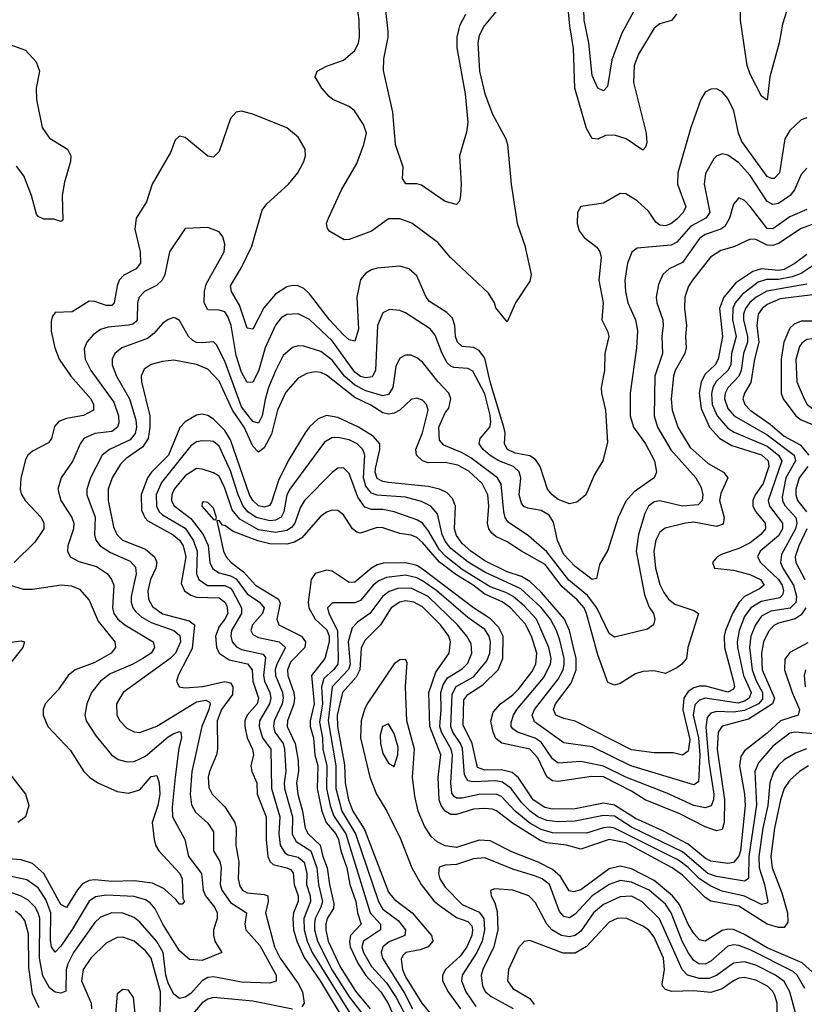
# Model space of a CAD drawing. Header units: inches. Extents: x 884549 to 1028252, y 526810 to 653624.
# Tile 818 of 1056: x 964464 to 967241, y 623386 to 626872. Entities that reach past the tile are written whole.
import ezdxf

# ---------------------------------------------------------------- set-up
doc = ezdxf.new("R2010")
doc.units = ezdxf.units.IN
doc.header["$MEASUREMENT"] = 0
doc.layers.add('A9662', color=7, linetype='Continuous')

msp = doc.modelspace()

# ---------------------------------------------------------------- linework, layer by layer
at = {"layer": 'A9662', "color": 5}
for points, elevation in [([(966788.6, 626891.4), (966770.6, 626869.4), (966730, 626857.5), (966710, 626842.5), (966654.4, 626750), (966638.7, 626710), (966636.7, 626650), (966681, 626470), (966684.1, 626435.9), (966679.2, 626420.8), (966670, 626410.7), (966610.2, 626450.2), (966570, 626463.4), (966538.1, 626461.9), (966510, 626449), (966490, 626451.7), (966470, 626487.4), (966428.8, 626630), (966423.9, 626770), (966411, 626850), (966392.9, 627050)], 2180), ([(966042.3, 626890), (966021.3, 626850), (966011.9, 626810), (966011.9, 626771.9), (966040.8, 626610), (966050.1, 626509.9), (966045.7, 626474.3), (966020.8, 626390), (966027, 626290), (966024.9, 626250), (966020.5, 626230), (966010, 626218), (965970, 626228.2), (965885.9, 626285.9), (965870, 626290.9), (965831.3, 626291.3), (965818.9, 626310), (965821.8, 626350), (965794.8, 626430), (965784.5, 626544.5), (965751.8, 626691.8), (965753.2, 626733.2), (965768.5, 626810), (965768.7, 626830), (965751, 626990)], 2160), ([(967178.4, 626901.6), (967163.6, 626856.4), (967152.2, 626790), (967119.2, 626670), (967110, 626587.3), (967090, 626601.2), (967050, 626679.1), (967039.1, 626710), (967014.8, 626870), (967013.1, 626990)], 2180), ([(966150, 626899.5), (966108.1, 626850), (966090, 626816), (966085.6, 626790), (966091.5, 626690), (966110.1, 626610.1), (966138, 626538), (966184.8, 626450), (966191, 626430), (966204.1, 626290), (966224.7, 626150), (966252.7, 626072.7), (966274, 625970), (966270, 625946), (966219.1, 625870), (966190, 625802), (966150, 625852.3), (966144.6, 625870), (966123.4, 625903.4), (965988.8, 626030), (965943.8, 626083.8), (965851.8, 626151.8), (965810, 626167.1), (965770, 626166.9), (965710, 626123.7), (965630, 626093.5), (965612.3, 626092.2), (965562.3, 626122.3), (965553.2, 626133.2), (965550.8, 626150), (965557.3, 626170), (965603.7, 626270), (965657.3, 626362.7), (965682.9, 626430), (965691.2, 626470), (965681.1, 626501.1), (965649.3, 626549.3), (965630, 626565), (965572.1, 626590), (965559.8, 626599.8), (965533.7, 626630), (965509.9, 626670), (965517.3, 626690), (965550, 626707.3), (965610, 626728.4), (965650, 626762.7), (965663.7, 626790), (965667.6, 626810), (965666.1, 626870), (965655.2, 626950)], 2180), ([(966638, 626902), (966595.8, 626824.2), (966559.6, 626730), (966544.9, 626635.1), (966530, 626620.5), (966510, 626629.7), (966490, 626675.1), (966478.6, 626790), (966462.2, 626870), (966459.8, 626950)], 2160), ([(964413.1, 626790), (964484.8, 626764.8), (964522.7, 626722.7), (964534, 626690), (964522.6, 626630), (964523.4, 626590), (964544.4, 626490), (964570, 626452.4), (964633.4, 626413.4), (964645.6, 626390), (964644.6, 626370), (964622.7, 626297.3), (964614.2, 626250), (964617.1, 626162.9), (964610, 626157.2), (964585.4, 626165.4), (964550, 626166.5), (964530, 626175.1), (964523.5, 626183.5), (964506.7, 626250), (964478.8, 626318.8), (964453.6, 626353.6)], 2180), ([(967250, 626524.8), (967230, 626517.3), (967190, 626479.5), (967172.2, 626450), (967153.5, 626330), (967134, 626310), (967124.8, 626310), (967110, 626316.4), (967020.3, 626440.3), (967008.3, 626470), (966992.1, 626550), (966970, 626593.5), (966950, 626616.2), (966930, 626626.8), (966910, 626626.2), (966890, 626615.1), (966875.2, 626590), (966839.8, 626490), (966793.7, 626330), (966792.6, 626290), (966821.4, 626210), (966812.8, 626190), (966790, 626165.8), (966769.3, 626149.3), (966750, 626142.7), (966730, 626145.1), (966715.6, 626155.6), (966690, 626194.4), (966650, 626230.6), (966610, 626255.2), (966590, 626257), (966530, 626222.9), (966450, 626210.8), (966438.4, 626190), (966437.1, 626150), (966444.2, 626124.3), (966461.6, 626101.6), (966506.8, 626066.8), (966517, 626050), (966522, 626030), (966513.8, 625950), (966529, 625870), (966524.4, 625810), (966544.9, 625770), (966549.2, 625750), (966535, 625690), (966534.3, 625630), (966522.4, 625570), (966523.1, 625550), (966537.6, 625490), (966544.5, 625375.5), (966528.1, 625310), (966498.2, 625261.8), (966467.8, 625190), (966436.1, 625163.9), (966410, 625158.7), (966370, 625173.2), (966348.7, 625190), (966332.8, 625210), (966305.9, 625290), (966290, 625315.6), (966270, 625328.1), (966217.7, 625337.7), (966190.5, 625350.5), (966180.1, 625370), (966182.8, 625410), (966178, 625430), (966129.6, 625590), (966110, 625673.7), (966090, 625701.2), (966070, 625711.5), (966030, 625714.9), (966014.1, 625730), (966007, 625750), (966004.9, 625790), (965995.6, 625815.6), (965975.9, 625835.9), (965914.8, 625874.8), (965903.5, 625890), (965870, 625965.5), (965841.7, 625990), (965810, 625999.3), (965730, 625992.5), (965710, 625986.9), (965690, 625974.5), (965670, 625951.9), (965657.1, 625890), (965663.3, 625776.7), (965650, 625734.2), (965630, 625738.7), (965610, 625757), (965561.1, 625810), (965490, 625901.3), (965470, 625920.7), (965450, 625929.9), (965430, 625931.3), (965410, 625925.9), (965370, 625899.9), (965328.4, 625851.6), (965290, 625776.8), (965270, 625780.3), (965241.9, 625861.8), (965214.6, 625910), (965211, 625930), (965250, 625995.3), (965285.6, 626070), (965322.4, 626197.6), (965339.5, 626220.5), (965415.7, 626290), (965448.6, 626330), (965469.9, 626370), (965475.5, 626390), (965474.3, 626414.3), (965450, 626455.7), (965410, 626489.2), (965290, 626537.2), (965250, 626548.2), (965230, 626544.2), (965210, 626522.9), (965170, 626405.1), (965150, 626385.7), (965130, 626388.8), (965050, 626454.7), (965030, 626459.5), (965014.9, 626445.1), (964998, 626402), (964933.6, 626290), (964912.8, 626227.2), (964877.2, 626170), (964871.7, 626130), (964890.5, 626050.5), (964892.1, 626010), (964876.8, 625990), (964832.7, 625967.3), (964816.6, 625950), (964808.9, 625930), (964799.2, 625870), (964790, 625860.8), (964770, 625860.6), (964730, 625874.8), (964710, 625876), (964650, 625837.5), (964590, 625835.1), (964579.9, 625820.1), (964575.8, 625804.2), (964576.3, 625770), (964589.1, 625710), (964603.6, 625670), (964644.9, 625610), (964715.9, 625530), (964725.2, 625510), (964725.5, 625490), (964690, 625470.4), (964630, 625460.1), (964603.2, 625450), (964588, 625432), (964577.2, 625390), (964566.2, 625373.8), (964510, 625344.4), (964493.4, 625330), (964484.6, 625315.4), (964468.2, 625248.2), (964465.8, 625210), (964470, 625193), (964484.4, 625170), (964541, 625110), (964550.1, 625090), (964549.5, 625070), (964517.6, 625022.4), (964444.4, 624950)], 2220), ([(967250, 626346), (967230, 626323.5), (967206.9, 626270), (967191.3, 626250), (967150, 626221.5), (967130, 626217.6), (967110, 626228), (967050, 626320.1), (967010, 626364.8), (966970, 626392.9), (966950, 626397.3), (966930, 626389), (966920.4, 626379.6), (966891.9, 626328.1), (966886.6, 626290), (966906.5, 626190), (966892.7, 626170), (966839.3, 626140.7), (966790, 626084.5), (966770, 626073.7), (966650, 626063.1), (966631.3, 626048.7), (966615.4, 626010), (966606.4, 625950), (966608.1, 625910), (966616.9, 625870), (966643.9, 625810), (966651, 625771), (966647.2, 625710), (966625.1, 625550), (966624.4, 625470), (966636.6, 625430), (966679.6, 625370), (966711.1, 625310), (966718, 625270), (966710.1, 625249.9), (966639.6, 625200.5), (966610, 625167.6), (966581.9, 625110), (966545.9, 624994.1), (966516.7, 624943.3), (966505.8, 624894.1), (966490, 624890.8), (966430, 624935.7), (966390, 624978.8), (966367.9, 625027.9), (966353.5, 625093.5), (966338.3, 625118.3), (966310, 625134.6), (966262.3, 625142.3), (966249, 625149), (966240.4, 625160.4), (966232.6, 625190), (966237.7, 625250), (966231.5, 625271.5), (966211.7, 625290), (966160.5, 625310), (966130, 625329), (966104.9, 625350), (966090.7, 625370), (966093.5, 625390), (966128.1, 625430), (966132.3, 625447.7), (966130, 625472.3), (966110, 625547.6), (966068.2, 625628.2), (966050, 625637.3), (966001.1, 625641.1), (965990, 625645.2), (965977.7, 625657.7), (965960.1, 625690), (965934.9, 625754.9), (965917.3, 625777.3), (965830, 625834.3), (965810, 625842.8), (965773.4, 625846.6), (965750, 625834.7), (965730.5, 625789.5), (965724.2, 625630), (965712.4, 625607.6), (965690, 625604.2), (965670, 625609.3), (965650, 625624), (965570, 625735.2), (965490, 625811.3), (965450, 625830.9), (965410, 625828.2), (965390, 625817), (965370, 625790.7), (965332.9, 625710), (965310, 625628.2), (965290, 625588.3), (965270, 625588.2), (965250, 625624.3), (965230, 625682.9), (965212.6, 625790), (965201.2, 625821.2), (965190, 625837.7), (965170, 625843.2), (965130, 625844.7), (965117.6, 625870), (965118.3, 625910), (965124.7, 625935.3), (965187.5, 626050), (965190, 626078), (965183.3, 626103.3), (965170, 626120.5), (965130, 626136.8), (965050, 626132.4), (964994.3, 626050), (964977.6, 625970), (964968.3, 625950), (964948.7, 625931.3), (964905.8, 625910), (964887.4, 625890), (964881.7, 625870), (964880.3, 625810), (964876.1, 625803.9), (964865.3, 625794.7), (964849.8, 625790.2), (964777, 625783), (964750, 625774.9), (964724, 625756), (964701.9, 625730), (964693.2, 625706.8), (964696, 625670), (964716.2, 625630), (964798, 625518), (964813.8, 625470), (964815.3, 625444.7), (964811, 625429), (964790, 625414), (964730, 625407.6), (964691.1, 625388.9), (964678, 625370), (964652.1, 625310), (964610.8, 625250), (964599.2, 625210), (964610.1, 625170), (964648.5, 625110), (964655.5, 625090), (964654.8, 625070), (964635, 625010), (964633.2, 624990), (964643.2, 624970), (964673.5, 624953.5), (964736.4, 624936.4), (964774.8, 624910), (964789.5, 624890), (964797.1, 624870), (964792.9, 624790), (964798.2, 624770), (964811.9, 624750), (964836.6, 624730), (964937, 624670), (964942.1, 624650), (964929.6, 624630), (964900.4, 624610), (964864.8, 624590), (964784.2, 624555.8), (964750.6, 624530), (964719.1, 624490), (964702.1, 624450), (964695.5, 624410), (964700.1, 624390), (964735.1, 624335.1), (964788.8, 624270), (964813.5, 624253.5), (964845, 624245), (964870, 624246.4), (964910, 624264.4), (964990, 624333.6), (965010, 624345.3), (965030, 624352.7), (965034.2, 624350), (965036.9, 624330), (965027.3, 624292.7), (965015.1, 624190), (965004.4, 624084.4), (965005.4, 624050), (965049, 623970), (965061.9, 623910), (965108, 623850), (965113.5, 623790), (965121.5, 623770), (965153.4, 623730), (965163.7, 623710), (965163.3, 623690), (965150.1, 623650), (965150.1, 623630), (965154.6, 623610), (965180.4, 623570), (965110, 623541.5), (965065.1, 623545.1), (965030, 623575.1), (964970.6, 623670), (964944.4, 623724.4), (964926.1, 623746.1), (964910, 623756.3), (964870, 623767.6), (964770, 623772.7), (964733.2, 623766.8), (964710, 623751.2), (964650, 623651.3), (964610, 623591.7), (964590, 623570.7), (964577.1, 623590), (964573.5, 623613.5), (964575.2, 623710), (964557.5, 623757.5), (964530, 623799.2), (964490, 623826.8), (964390, 623848.3)], 2240), ([(967250, 626199.8), (967190, 626173.6), (967130, 626131.2), (967110, 626133.2), (967050, 626210.6), (967030, 626231.5), (967010, 626241), (966990, 626218.7), (966976.3, 626170), (966959.5, 626140.5), (966946, 626130), (966890, 626111.5), (966870, 626097.8), (966810, 626012.6), (966762.8, 625990), (966740.1, 625970), (966725, 625935), (966717.3, 625890), (966718.8, 625870), (966740.1, 625810), (966741.6, 625790), (966736.5, 625750), (966739, 625690), (966712.3, 625610), (966709.3, 625470), (966722.1, 625430), (966769.1, 625349.1), (966857.2, 625250), (966876.5, 625216.5), (966881.7, 625190), (966880.1, 625170), (966865.1, 625154.9), (966809.6, 625149.6), (966730, 625169.3), (966710, 625164.8), (966690.3, 625149.7), (966676.5, 625123.5), (966653.9, 625050), (966646.4, 624990), (966675.6, 624835.6), (966692.3, 624792.3), (966707.1, 624770), (966712.2, 624750), (966707.2, 624730), (966686.1, 624713.9), (966570, 624686.6), (966550, 624699.4), (966507.2, 624790), (966474.1, 624834.1), (966408.1, 624888.1), (966330, 624988.4), (966265, 625045), (966193.2, 625093.2), (966183, 625110), (966178.3, 625130), (966168.2, 625228.2), (966155.2, 625250), (966060.9, 625320.9), (966030, 625338.9), (965965.6, 625365.6), (965950, 625383.5), (965947.8, 625430), (965970, 625480.2), (965982.8, 625497.2), (965989.9, 625530), (965983.7, 625550), (965945, 625590), (965890, 625660.2), (965870, 625675.4), (965850, 625684.8), (965830, 625684.8), (965810, 625674.4), (965795.3, 625644.7), (965785.1, 625570), (965770, 625545.3), (965750, 625539.9), (965690, 625558.7), (965650, 625578.3), (965613.7, 625610), (965570, 625667.1), (965530, 625697.2), (965470, 625716.4), (965450, 625717.5), (965430, 625711.8), (965397.3, 625682.8), (965370, 625629.1), (965345.4, 625570), (965332.7, 625527.3), (965322.7, 625470), (965310, 625443.9), (965290, 625449.9), (965250, 625501.2), (965190, 625662.8), (965161.2, 625721.2), (965150, 625731.8), (965110, 625728), (965090, 625729.6), (965076.8, 625736.8), (965061.7, 625750), (965030, 625807.1), (965015.4, 625815.4), (965010, 625818.3), (964990, 625811.1), (964970, 625796.8), (964938.8, 625761.2), (964916.5, 625743.5), (964826.5, 625710), (964801.6, 625690), (964791.4, 625670), (964791.2, 625650), (964806.9, 625610), (964853.1, 625530), (964875.8, 625455.8), (964877.8, 625430), (964872.7, 625407.3), (964855, 625385), (964782.7, 625350), (964756.9, 625330), (964715, 625250), (964702.4, 625210), (964702.4, 625190), (964731.1, 625111.1), (964729.7, 625049.7), (964734.3, 625030), (964749.3, 625009.3), (964785.9, 624985.9), (964855.4, 624955.4), (964874.2, 624934.2), (964877.2, 624910), (964859.3, 624830), (964859.2, 624810), (964865, 624790), (964875.2, 624775.2), (964896.6, 624756.6), (964930, 624737.5), (965010.1, 624710), (965031.6, 624691.6), (965033.9, 624670), (965016.3, 624630), (964997.2, 624610), (964830.1, 624490), (964807.2, 624450), (964808.3, 624410), (964818.4, 624390), (964843.9, 624363.9), (964870, 624350.7), (964890, 624349.1), (964950, 624371.4), (965090, 624456.7), (965123, 624463), (965136.5, 624456.5), (965138.8, 624450), (965133.5, 624430), (965109.5, 624370), (965073.1, 624210), (965067.6, 624130), (965072.6, 624092.6), (965087, 624067), (965130, 624027.5), (965150, 623997.4), (965150.6, 623930), (965172.2, 623892.2), (965177.5, 623870), (965174.3, 623810), (965179.6, 623790), (965210, 623746.7), (965267.5, 623710), (965261.1, 623670), (965264.8, 623650), (965314.7, 623594.7), (965372.2, 623490), (965371.7, 623468.2), (965350, 623461), (965250, 623465.1), (965150, 623484), (965130, 623481.8), (965110, 623469.9), (965070, 623424.8), (965050, 623411.1), (965030, 623406.3), (965010, 623422.2), (964990, 623461.6), (964981.7, 623490), (964971.8, 623570), (964950, 623608.7), (964890, 623677.2), (964870, 623693.3), (964830, 623709.2), (964790, 623710.6), (964750, 623694.8), (964730, 623675.9), (964654.6, 623570), (964634.5, 623530), (964629.5, 623510), (964627.2, 623432.8), (964610, 623425.6), (964590, 623429.4), (964570, 623444.5), (964546.8, 623486.8), (964534.9, 623550), (964535.2, 623690), (964530.4, 623710), (964519.1, 623730), (964494.8, 623754.8), (964470, 623769.3), (964330, 623818.5)], 2260), ([(967330, 626169), (967230, 626133), (967150, 626080.2), (967130, 626073.1), (967110, 626074.3), (967070, 626093.5), (967050, 626095.7), (966992.1, 626067.9), (966945.2, 626054.8), (966908.9, 626031.1), (966845.3, 625950), (966831.3, 625928.7), (966818.7, 625890), (966816.7, 625850), (966824.8, 625790), (966820.5, 625750), (966822.7, 625710), (966818.2, 625690), (966784.3, 625630), (966777.9, 625610), (966770.4, 625530.4), (966773.9, 625490), (966793.1, 625430), (966837.2, 625357.2), (966901.3, 625301.3), (966955.5, 625270), (966970.6, 625250), (966945.4, 625194.6), (966941, 625170), (966957.7, 625110), (966954.4, 625085.6), (966930, 625077.9), (966850, 625092.8), (966820.3, 625090), (966748.3, 625071.7), (966730, 625058), (966715.9, 625030), (966708.9, 624990), (966714.1, 624930), (966730, 624872.1), (966743.8, 624843.8), (966760.8, 624820.8), (966783, 624803), (966850, 624780.8), (966867.1, 624770), (966828.7, 624650), (966824.3, 624610), (966807.8, 624590), (966790, 624577.3), (966750, 624556.9), (966710, 624566.8), (966670, 624565), (966643.8, 624556.2), (966590, 624522.4), (966570, 624516.5), (966546, 624526), (966510, 624623.2), (966470.9, 624770), (966461.7, 624790), (966437.8, 624817.8), (966383.7, 624863.7), (966323.8, 624943.8), (966240.5, 624990), (966190, 625023.9), (966150, 625042.3), (966134.8, 625054.8), (966124.8, 625070), (966120.3, 625090), (966125.3, 625150), (966121.3, 625190), (966101.4, 625230), (966053.7, 625273.7), (966015.2, 625295.2), (965970, 625304.4), (965910, 625303.1), (965889.9, 625310), (965868.5, 625330), (965865.8, 625350), (965890.3, 625409.7), (965910.2, 625490), (965904.7, 625510), (965890, 625525.2), (965870, 625532.4), (965850, 625527.4), (965810, 625490), (965790, 625479.2), (965770, 625475.6), (965750, 625480.6), (965707.5, 625507.5), (965650, 625534.9), (965550, 625613.6), (965530, 625622.9), (965510, 625624.9), (965480.5, 625619.5), (965450, 625603.2), (965406.4, 625553.6), (965377.2, 625490), (965355.4, 625404.6), (965330, 625356.2), (965310, 625341.3), (965290, 625361.9), (965258.9, 625430), (965217.4, 625490), (965170, 625592.3), (965130, 625635), (965090, 625650.9), (965010, 625666.8), (964970, 625662.2), (964930, 625651.1), (964905.2, 625634.8), (964894.8, 625610), (964896, 625590), (964924.6, 625470), (964925.6, 625430), (964919.1, 625390), (964900.1, 625359.9), (964841.1, 625318.9), (964821.1, 625298.9), (964791.4, 625250), (964777.4, 625210), (964777.8, 625170), (964797, 625077), (964808.5, 625050), (964828.1, 625030), (964910, 624997.1), (964942.1, 624970), (964950.1, 624950), (964946.8, 624930), (964927.9, 624890), (964917.4, 624850), (964920.4, 624820.4), (964934.4, 624794.4), (964970, 624768.6), (965063.8, 624743.8), (965083.2, 624730), (965074.3, 624645.7), (965024.8, 624550), (965019.4, 624530), (965028.9, 624510), (965050, 624506.7), (965112, 624512), (965190, 624529.1), (965210, 624523.9), (965218.2, 624510), (965217.2, 624482.8), (965178.6, 624430), (965163.3, 624390), (965164.4, 624290), (965161.2, 624270), (965135.8, 624210), (965131.5, 624190), (965133.9, 624153.9), (965145.5, 624130), (965190, 624085.4), (965225.5, 624030), (965230.4, 624010), (965229, 623950), (965240.4, 623890), (965237.7, 623830), (965244, 623804), (965252.9, 623790), (965270, 623780.7), (965330, 623775.6), (965342.2, 623770), (965343.8, 623750), (965334.8, 623710), (965366.2, 623590), (965386.4, 623550), (965450, 623459.7), (965465.2, 623430), (965471.5, 623390), (965463.2, 623376.8)], 2280), ([(967250, 626041.1), (967208.6, 626010), (967170, 625988.2), (967150, 625983.9), (967090, 625990), (967059.2, 625980.7), (966999.4, 625940.6), (966955.9, 625890), (966941.5, 625850), (966951.6, 625750), (966936.5, 625670), (966925.5, 625650), (966890, 625616.6), (966876.3, 625590), (966869, 625550), (966875.6, 625495.6), (966906.1, 625430), (966942.4, 625390), (966984.6, 625364.6), (967090, 625331.9), (967113.4, 625310), (967115.4, 625290), (967095.4, 625230), (967066.7, 625190), (967058.5, 625170), (967059.3, 625150), (967069.7, 625130), (967102.9, 625090), (967104.1, 625070), (967087.7, 625050), (967050, 625019.7), (967010, 624999.8), (966950, 624980.5), (966932.3, 624970), (966916.5, 624950), (966923.1, 624930), (966990, 624923.4), (967048.4, 624908.4), (967086.7, 624890), (967099, 624870), (967082.9, 624857.1), (967030, 624830.2), (967011.2, 624810), (966986.6, 624770), (966962.4, 624710), (966957.4, 624690), (966958.3, 624650), (966990.9, 624529.1), (966993.8, 624510), (966990, 624501.5), (966970, 624491.4), (966893.2, 624513.2), (966870, 624512.7), (966850, 624506.9), (966830, 624493.9), (966814.7, 624470), (966811, 624429), (966836, 624324), (966830, 624282.8), (966810, 624268.2), (966776.7, 624276.7), (966710, 624277.1), (966630, 624287.1), (966430, 624389.1), (966390, 624397.6), (966362.4, 624410), (966353.5, 624430), (966361.1, 624450), (966416.5, 624523.5), (966434, 624570), (966433.4, 624610), (966424.4, 624650), (966409.9, 624710.1), (966393, 624750), (966310, 624845.9), (966270, 624883), (966240.4, 624900.4), (966190, 624917.6), (966110, 624955.9), (966060.7, 624990), (966030, 625018.1), (966010, 625046.2), (966003, 625070), (966007.1, 625150), (965996.6, 625176.6), (965977.1, 625197.1), (965950.7, 625210), (965910, 625219.1), (965770, 625233.1), (965750, 625236.9), (965730, 625248.4), (965722.8, 625270), (965723.4, 625283.4), (965738.6, 625350), (965738.6, 625370), (965716.3, 625396.3), (965663.1, 625430), (965590, 625463.2), (965550, 625470.7), (965521.2, 625458.8), (965490, 625430.9), (965475, 625410), (965414.6, 625310), (965379.8, 625240.2), (965355.9, 625164.1), (965348, 625152), (965330, 625146.2), (965310, 625151.5), (965290, 625169.6), (965278, 625190), (965210, 625384.2), (965190, 625418.1), (965150, 625458.4), (965130, 625471.1), (965110, 625475.8), (965090, 625472.2), (965050, 625448.3), (965031.4, 625428.6), (964991, 625330), (964931.4, 625270), (964917.2, 625250), (964894.1, 625190), (964896.1, 625136.1), (964907.2, 625110), (964918.3, 625098.3), (965008.1, 625048.1), (965029.5, 625029.5), (965042.5, 625010), (965052.9, 624970), (965036.3, 624876.3), (965048, 624850), (965070, 624835), (965090, 624828), (965170, 624824.9), (965190, 624810.1), (965197.2, 624797.2), (965200.5, 624770), (965191, 624750), (965170, 624724), (965157.7, 624690), (965160.7, 624650), (965169.8, 624629.9), (965206.2, 624606.2), (965271.2, 624591.2), (965287.5, 624570), (965289.5, 624530), (965309.8, 624470), (965305, 624450), (965269.8, 624410), (965260.8, 624390), (965260.9, 624370), (965270, 624330), (965287.9, 624290), (965292, 624270), (965282.7, 624230), (965285.7, 624210), (965303.2, 624170), (965305.1, 624130), (965336.8, 624050), (965336.2, 623970), (965342.9, 623910), (965350.5, 623890.5), (965361.3, 623881.3), (965410.2, 623870), (965423.2, 623863.2), (965431.9, 623851.9), (965435.5, 623810), (965450.3, 623770), (965450, 623750), (965433.7, 623710), (965431.2, 623690), (965433.8, 623650), (965445.7, 623610), (965471.6, 623551.6), (965527.6, 623470), (965611, 623330)], 2320), ([(967290, 626013.2), (967230, 625973.4), (967198.2, 625961.8), (967150, 625952.3), (967107.7, 625952.3), (967077.3, 625942.7), (967020.8, 625899.2), (966997, 625870), (966988.5, 625850), (966987.3, 625810), (966999.9, 625750), (966983.2, 625690), (966980.6, 625650), (966970.6, 625630), (966928.8, 625591.2), (966917.5, 625570), (966912.4, 625547.6), (966915.5, 625510), (966932.6, 625470), (966970, 625425.8), (966992.4, 625412.4), (967110, 625362.8), (967150.3, 625330), (967161.8, 625310), (967113.2, 625170), (967117.5, 625150), (967164.3, 625090), (967163.9, 625070), (967150, 625045), (967085.2, 624990), (967075.1, 624970), (967085.9, 624950), (967150, 624890.3), (967163, 624870), (967167.9, 624850), (967163.6, 624836.4), (967154.1, 624825.9), (967088, 624812), (967051.8, 624790), (967030, 624759.2), (967010.5, 624710), (967003.2, 624670), (967004.6, 624650), (967026.4, 624550), (967053, 624490), (967046.2, 624470), (967030, 624459.3), (967007, 624453), (966890, 624469.7), (966870, 624463.5), (966854, 624446), (966848.4, 624410), (966867.2, 624330), (966871.1, 624268.9), (966866.6, 624173.4), (966850, 624162.8), (966627.3, 624230), (966490, 624297.8), (966390, 624312.1), (966286, 624386), (966277.9, 624410), (966286.2, 624430), (966370, 624537), (966387.4, 624570), (966391.1, 624588.9), (966390.8, 624610), (966375.5, 624675.5), (966364.3, 624710), (966343, 624750), (966310, 624791.7), (966237.4, 624857.4), (966110, 624915.7), (966051.3, 624951.3), (965990, 625000.1), (965970, 625026), (965959.6, 625050), (965942.5, 625122.5), (965919.9, 625150), (965886.8, 625166.8), (965830, 625182.2), (965730, 625188.7), (965710, 625195.9), (965690, 625220.4), (965681.3, 625250), (965686, 625330), (965679.1, 625350), (965659, 625370), (965630, 625384.8), (965590, 625392.9), (965568.8, 625391.2), (965543.5, 625376.5), (965419.9, 625210), (965409.8, 625190.1), (965398.8, 625130), (965390, 625111.5), (965370, 625100.1), (965350, 625097.5), (965301.5, 625110), (965272, 625130), (965255.4, 625150), (965237.3, 625190), (965210, 625275.5), (965170, 625362.6), (965150, 625378.3), (965140.2, 625380.2), (965110, 625381.5), (965090, 625377.2), (965070, 625363.2), (964966.1, 625233.9), (964947.2, 625190), (964948.1, 625150), (964958.6, 625130), (964970, 625119.5), (965050, 625071.4), (965078.6, 625030), (965092.1, 624990), (965089.8, 624910), (965098.7, 624890), (965129.1, 624869.1), (965190, 624868.5), (965210, 624859.2), (965217.9, 624850), (965249.8, 624789.8), (965249.5, 624770), (965214.2, 624710), (965211.1, 624690), (965216.4, 624670), (965232.2, 624652.2), (965250, 624642), (965326.2, 624626.2), (965334.4, 624614.4), (965327, 624550), (965330.9, 624530), (965350, 624490), (965353.4, 624470), (965348.5, 624450), (965313, 624390), (965311.6, 624370), (965324.3, 624330), (965353.3, 624290), (965355, 624150), (965385.2, 624050), (965382, 623990), (965386.3, 623950), (965402.4, 623922.4), (965415.1, 623915.1), (965450, 623907.4), (965471.7, 623890), (965480.4, 623850), (965478.9, 623810), (965493, 623770), (965494, 623750), (965470, 623690), (965471.3, 623650), (965481.6, 623610), (965499.8, 623570), (965664.4, 623304.3)], 2340), ([(967250, 625935.6), (967108.6, 625911.4), (967070.4, 625890), (967048.8, 625871.2), (967033, 625850), (967026.3, 625830), (967025.9, 625810), (967040, 625750), (967039.9, 625730), (967026, 625690), (967018, 625630), (967009.5, 625610), (966970.9, 625569.1), (966961.3, 625550), (966958.7, 625530), (966970, 625496.1), (966993.2, 625470), (967110, 625402.2), (967205.7, 625330), (967209.8, 625310), (967176.1, 625250), (967163, 625183), (967163.8, 625170), (967172.5, 625152.5), (967210.8, 625110), (967215.2, 625090), (967209.8, 625070), (967161, 624979), (967156.7, 624950), (967164.8, 624930), (967203.2, 624870), (967213.8, 624830), (967210.8, 624809.2), (967190.8, 624789.2), (967122.4, 624777.6), (967090, 624760.1), (967067.9, 624730), (967051.7, 624690), (967047.1, 624650), (967056.8, 624570), (967071, 624531), (967093.5, 624490), (967093.2, 624466.8), (967078.6, 624450), (967030, 624426.1), (966990, 624420.1), (966930, 624423.4), (966910, 624416.8), (966897.8, 624402.2), (966892.8, 624367.2), (966903.8, 624243.8), (966920.4, 624130), (966919.5, 624110), (966911.2, 624088.8), (966890, 624081.8), (966850, 624089.9), (966754.1, 624134.1), (966610, 624190), (966530, 624229.6), (966450, 624246.5), (966370, 624240.1), (966350, 624255.2), (966310, 624314.8), (966289, 624329), (966226, 624350), (966210, 624361.9), (966204.2, 624370), (966204.3, 624384.3), (966211.7, 624410), (966223.7, 624430), (966317.9, 624542.1), (966342.8, 624590), (966344.8, 624610), (966337.2, 624650), (966293.5, 624750), (966250, 624797.5), (966210.5, 624830.5), (966184.7, 624844.7), (966130, 624864.5), (966030, 624926.1), (965974.3, 624970), (965950, 624995.3), (965910, 625064.1), (965889.7, 625089.7), (965870, 625101.6), (965790, 625130.3), (965750, 625137.8), (965710, 625137.8), (965686, 625146), (965661.5, 625181.5), (965630, 625266), (965610, 625285.4), (965590, 625283.9), (965570, 625268.5), (965472.7, 625170), (965456.5, 625143.5), (965438.2, 625090), (965426.2, 625073.8), (965410, 625063.3), (965370, 625056.8), (965310, 625066.2), (965243.4, 625103.4), (965216.7, 625136.7), (965190, 625213.6), (965170, 625255.6), (965150, 625268.2), (965110, 625281.2), (965090, 625283.1), (965050, 625257.1), (965010.8, 625210), (965003.2, 625190), (965001.9, 625170), (965010, 625152.4), (965070, 625106.2), (965114.2, 625050), (965131.1, 625011.1), (965137.6, 624950), (965147.8, 624927.8), (965170, 624913.8), (965210, 624903), (965230, 624892.5), (965270, 624839.1), (965312.9, 624810), (965330, 624790), (965323.8, 624770), (965288.2, 624730), (965282.5, 624710), (965290, 624695.4), (965310, 624684.6), (965382.7, 624670), (965405.7, 624650), (965374.5, 624590), (965369, 624570), (965369.4, 624550), (965394.6, 624490), (965396.8, 624470), (965392.8, 624450), (965365.3, 624390), (965363.1, 624370), (965367.9, 624350), (965396.9, 624310), (965401.9, 624290), (965406.8, 624210), (965400, 624170), (965401.2, 624150), (965429.8, 624050), (965429.2, 623989.2), (965442.4, 623962.4), (965494.5, 623930), (965516.3, 623870), (965522.5, 623810), (965536.1, 623750), (965530.7, 623730), (965509.8, 623690), (965507.3, 623672.7), (965508, 623650), (965517.8, 623610), (965570, 623507.4), (965630, 623413.3), (965679, 623350)], 2360), ([(967281.2, 625898.8), (967155.7, 625884.3), (967110, 625863.6), (967092.1, 625850), (967078, 625830), (967072.6, 625790), (967080.3, 625730), (967064.9, 625670), (967052.2, 625587.8), (967029.7, 625550), (967024.1, 625530), (967030.6, 625510), (967050.1, 625490), (967120.7, 625440.7), (967170, 625398.1), (967226.6, 625366.6), (967257.6, 625330)], 2380), ([(967270, 625805.2), (967230, 625804.3), (967205.4, 625794.6), (967190, 625779.9), (967169, 625731), (967159.4, 625670), (967159.3, 625550), (967166.7, 625530), (967211.1, 625470), (967230, 625455), (967270, 625438.5)], 2420), ([(967253.7, 625290), (967222.7, 625250), (967211.3, 625210), (967211.1, 625190), (967217.2, 625170), (967248.5, 625130)], 2380), ([(967246.3, 624790), (967230, 624765.4), (967208.7, 624751.3), (967150, 624736.2), (967133, 624727), (967114, 624706), (967097.3, 624670), (967090, 624630), (967092.2, 624570), (967136.2, 624470), (967129, 624450), (967044.2, 624395.8), (966950, 624370.9), (966936.4, 624350), (966932.2, 624290), (966958.7, 624110), (966957.5, 624030), (966950, 624005.4), (966930, 624000.4), (966890, 624014.2), (966800.2, 624060.2), (966678.2, 624110), (966630, 624140.8), (966530, 624192), (966487.6, 624192.4), (966370, 624174.6), (966350, 624177.3), (966330, 624192.2), (966298.6, 624258.6), (966270, 624289.1), (966171.1, 624311.1), (966150, 624327.3), (966139.6, 624350), (966131.7, 624388.3), (966139.8, 624420.2), (966166.2, 624450), (966210, 624481.6), (966230, 624502.1), (966276.3, 624563.7), (966290.5, 624590), (966294.8, 624630), (966275.5, 624690), (966253.3, 624733.3), (966201.2, 624790), (966171.4, 624811.4), (966110, 624838.5), (966069.8, 624869.8), (966008, 624908), (965950, 624951.8), (965890, 625021.7), (965870, 625038.4), (965850, 625047.3), (965810, 625053.4), (965750, 625072.8), (965730, 625073.9), (965670, 625053.8), (965657.6, 625057.6), (965642, 625070), (965610, 625119), (965590, 625134.6), (965570, 625135.9), (965550, 625128.1), (965528.3, 625111.7), (965462.4, 625037.6), (965437.5, 625022.5), (965410, 625014.9), (965350, 625016.2), (965307.7, 625027.7), (965220.5, 625060.5), (965190, 625081.3), (965182.1, 625082.1), (965170, 625099.6), (965161.7, 625098.3), (965186, 624990), (965194.7, 624970), (965213.2, 624950), (965256.9, 624916.9), (965298.4, 624870), (965380.2, 624820.2), (965386.5, 624806.5), (965374.4, 624750), (965381.7, 624730), (965461.3, 624690), (965476.5, 624670), (965473.4, 624650), (965422.8, 624597.2), (965412.2, 624570), (965413.4, 624550), (965434.5, 624490), (965436.8, 624470), (965434.4, 624450), (965411.8, 624390), (965411.2, 624370), (965439.2, 624310), (965449.5, 624249.5), (965451.4, 624210), (965444.1, 624170), (965448.6, 624130), (965464.9, 624070), (965474.8, 624010), (965485.4, 623990), (965527.9, 623950), (965537.3, 623910), (965553.1, 623870), (965560.3, 623810), (965576.5, 623743.5), (965574.6, 623725.4), (965552.7, 623690), (965547.9, 623670), (965547.4, 623650), (965555.7, 623610), (965599, 623519), (965652.7, 623432.7), (965704.4, 623370)], 2380), ([(967250.4, 625070), (967221.9, 625010), (967209, 624970), (967210.7, 624950), (967243.2, 624890)], 2380), ([(967254, 624666), (967190, 624632.2), (967172.1, 624607.9), (967170.9, 624570), (967197.7, 624490), (967223.8, 624430), (967219, 624410), (967156.7, 624390), (967110, 624346.8), (967030, 624283.4), (967016.2, 624263.8), (967012.1, 624230), (967030, 624130), (967031.5, 624090), (967015.5, 623930), (967009.5, 623910.5), (966990, 623887.9), (966970, 623884.7), (966910, 623893), (966890, 623903.4), (966830, 623953.6), (966740.8, 624000.8), (966644, 624044), (966570, 624091.2), (966530, 624098.8), (966430, 624078.9), (966350, 624077.6), (966322.5, 624082.5), (966281.3, 624110), (966230, 624187.7), (966207.1, 624207.1), (966170, 624217), (966110, 624214.9), (966084.8, 624224.8), (966066, 624310), (966034.4, 624374.4), (966036.3, 624463.7), (966050, 624482.6), (966102.9, 624517.1), (966157.9, 624570), (966174.6, 624610), (966175.6, 624690), (966159.9, 624719.9), (966130.9, 624750.9), (966070, 624790), (965890, 624926.8), (965870, 624939.4), (965830.6, 624949.4), (965751.8, 624948.2), (965730, 624942.4), (965710, 624930.6), (965650, 624880.5), (965630, 624879.4), (965570, 624919.9), (965550, 624923.4), (965510, 624911.8), (965495.4, 624890), (965485.6, 624810), (965487.3, 624790), (965510.4, 624750), (965551.6, 624711.6), (965560, 624690), (965559.4, 624670), (965544.9, 624610), (965497.3, 624550), (965506.4, 624450), (965492.4, 624390), (965492.8, 624370), (965504, 624330), (965508.5, 624270), (965519.9, 624230), (965517.6, 624150), (965533.7, 624070), (965549.2, 624030), (965583, 623990), (965592.3, 623970), (965600.6, 623930), (965622.3, 623870), (965632.6, 623810), (965654.4, 623750), (965660.3, 623710), (965672.5, 623670), (965635.6, 623630), (965631.3, 623610), (965634, 623590), (965662.2, 623530), (965690, 623488.8), (965742.6, 623430), (965768.6, 623388.6), (965795, 623330)], 2420), ([(967310, 624339.9), (967210.1, 624349.9), (967190, 624346.1), (967130, 624300.5), (967078.5, 624241.5), (967066.5, 624210), (967072.2, 624092.2), (967044.4, 623910), (967043.5, 623836.5), (967041.9, 623830), (967030, 623821.7), (966930, 623838.8), (966900.3, 623850), (966810, 623926.7), (966630, 624013.6), (966570, 624052.7), (966530, 624054.9), (966430, 624034.6), (966370, 624032.7), (966330, 624037.5), (966297.8, 624050), (966270.5, 624070), (966240.4, 624100.4), (966204.1, 624150), (966172.9, 624172.9), (966150, 624177.6), (966070, 624173.5), (966050, 624177.1), (966038.5, 624198.5), (966031.6, 624291.6), (966024.6, 624310), (965996.9, 624350), (965990.6, 624370), (965995.4, 624484.6), (966009, 624511), (966070, 624545.2), (966118.2, 624601.8), (966128.5, 624630), (966130.2, 624670), (966126.1, 624690), (966110, 624713.2), (966050, 624755.7), (965941.1, 624850), (965890, 624885.4), (965870, 624895.8), (965830, 624905), (965763, 624897), (965734.9, 624885.1), (965715.1, 624870), (965670, 624815.5), (965650, 624807.9), (965572, 624808), (965553.9, 624790), (965558.4, 624770), (965588.8, 624710), (965591.3, 624610), (965589.8, 624590), (965574.8, 624570), (965540.8, 624539.2), (965532.3, 624510), (965536.1, 624450), (965525.6, 624385.6), (965535.8, 624330), (965537.3, 624290), (965551.6, 624230), (965550.5, 624150), (965562.8, 624090), (965575, 624055), (965618.6, 623990), (965704.7, 623710), (965741.8, 623670), (965741.8, 623650), (965681.7, 623610), (965675.6, 623590), (965680.6, 623570), (965710, 623519.7), (965762.2, 623462.2), (965796.7, 623410), (965835.7, 623335.7)], 2440), ([(964430.5, 624870), (964476.2, 624856.2), (964510, 624855.5), (964610.8, 624870.8), (964647.8, 624867.8), (964675.8, 624855.8), (964710, 624816.9), (964742.7, 624742.7), (964801.7, 624670), (964803.5, 624650), (964788.6, 624630), (964730, 624596.2), (964660.6, 624570), (964636.3, 624550), (964600.9, 624499.1), (964554.7, 624450), (964547.8, 624430), (964547.1, 624410), (964563.7, 624370), (964644.4, 624284.4), (964691.8, 624210), (964711.1, 624190), (964741.3, 624170), (964810, 624139.8), (964850, 624133.4), (964890, 624145.9), (964930, 624193), (964950, 624196.2), (964958, 624170), (964959.9, 624130), (964953.5, 624090), (964932.8, 624030), (964939.8, 623970), (964945.1, 623950), (964957.2, 623930), (965030.9, 623850), (965039.5, 623830), (965041.7, 623761.7), (965048, 623750), (965039.6, 623740.4), (965030, 623740.4), (965017.6, 623757.6), (964975.4, 623795.4), (964934.8, 623814.8), (964870, 623823.8), (964790, 623820.8), (964730, 623826.8), (964710, 623825), (964686.9, 623813.1), (964668.6, 623791.4), (964630, 623729.3), (964610, 623739.6), (964550, 623848.9), (964510, 623885.3), (964470, 623898.3), (964410, 623903)], 2220), ([(967249.3, 624290.7), (967210, 624275.9), (967170, 624251.7), (967150, 624233.1), (967132.3, 624207.7), (967119.4, 624170), (967112.4, 624090), (967094.1, 624010), (967080.1, 623910), (967081.6, 623870), (967099.9, 623810), (967111.9, 623750), (967110, 623744.8), (967090, 623739.9), (967029.6, 623769.6), (966950, 623787.2), (966910, 623804), (966870, 623831.1), (966830, 623871.2), (966796.2, 623896.2), (966570, 624009.7), (966550, 624013.7), (966530, 624011), (966470, 623992.3), (966350, 623993.9), (966310, 624005.2), (966270, 624027.4), (966217.7, 624070), (966170, 624122.4), (966150.6, 624130), (966090, 624129.4), (966030, 624116.5), (966010, 624116.2), (966002.2, 624122.2), (965994.1, 624134.1), (965990, 624170), (965996, 624270), (965991.2, 624290), (965956.8, 624350), (965951.6, 624370), (965956.5, 624430), (965955.3, 624490), (965963, 624517), (965978.2, 624541.8), (966030, 624573.4), (966050, 624593.7), (966065.1, 624630), (966062.2, 624662.2), (966046.8, 624690), (966013.3, 624730), (965910, 624830), (965850, 624859.2), (965802.1, 624857.8), (965772.5, 624847.5), (965750, 624831.6), (965703.3, 624770), (965660.5, 624739.5), (965641.1, 624718.9), (965627.4, 624670), (965633.4, 624590), (965628.2, 624571.8), (965570.2, 624509.8), (965556, 624390), (965582.9, 624230), (965583.5, 624150), (965604.8, 624070), (965653.2, 623990), (965733.7, 623750), (965750, 623723.3), (965803.3, 623683.3), (965830.1, 623650), (965827.8, 623630), (965772.3, 623607.7), (965750.1, 623590), (965744.2, 623570), (965747.9, 623550), (965826.1, 623426.1), (965854.9, 623370)], 2460), ([(967256.1, 624230), (967224.4, 624210), (967190, 624179.7), (967170.4, 624150), (967157.2, 624110), (967135.5, 624010), (967122.7, 623910), (967127, 623870), (967161.1, 623781.1), (967181.3, 623710), (967183.3, 623676.7), (967170, 623658), (967150, 623658.5), (967110, 623670.2), (967010, 623733.8), (966910, 623751.7), (966890, 623764.8), (966810, 623843.3), (966774.1, 623870), (966610, 623957.6), (966550, 623969.3), (966450, 623935.4), (966399.7, 623950), (966330, 623958.5), (966306.2, 623966.3), (966208, 624028), (966151.5, 624071.5), (966136.6, 624076.6), (966110, 624080.1), (966070, 624076.7), (966010, 624057.9), (965990, 624058.6), (965970, 624069.9), (965956, 624090), (965949.5, 624110), (965945.2, 624190), (965954.4, 624270), (965915.4, 624370), (965912.5, 624490), (965937.6, 624562.4), (965984, 624630), (965989.4, 624670), (965983, 624690), (965953.3, 624730), (965890, 624793.4), (965859.8, 624810), (965830, 624814.2), (965809.5, 624810), (965779, 624790), (965741.9, 624730), (965685.7, 624674.3), (965673.3, 624646.7), (965668.4, 624570), (965655.2, 624544.8), (965606.3, 624490), (965588.5, 624410), (965589.1, 624370), (965613.7, 624233.7), (965615.8, 624170), (965627.8, 624110), (965643.6, 624070), (965684.8, 624004.8), (965770, 623783.3), (965790, 623758.4), (965853.2, 623710), (965921.5, 623630), (965926.4, 623610), (965909.6, 623590), (965881.3, 623578.7), (965830.6, 623569.4), (965820.5, 623559.5), (965814.1, 623545.9), (965819, 623510), (965830, 623483.4), (965887.7, 623390), (965942.7, 623322.7)], 2480), ([(964350, 624657.9), (964470, 624673), (964482, 624670), (964476, 624650), (964392.9, 624547.1)], 2180), ([(967270, 623500.3), (967233.7, 623533.7), (967110, 623585.9), (967030, 623633), (966990, 623650.7), (966970, 623652.4), (966950, 623647.1), (966890, 623609.4), (966870, 623614.5), (966850, 623637.3), (966830.5, 623670.5), (966799.8, 623739.8), (966775.2, 623770), (966710, 623824.3), (966630, 623865.6), (966590, 623875.1), (966550, 623866.2), (966450, 623792), (966424, 623784), (966408.6, 623788.6), (966378.6, 623838.6), (966350, 623864), (966299, 623890), (966206.3, 623926.3), (966130, 623965), (966090, 623967.9), (966010, 623941.3), (965970, 623947.6), (965942.1, 623962.1), (965920.7, 623980.7), (965896.6, 624016.6), (965874.6, 624070), (965862.9, 624122.9), (965854.7, 624190), (965861.8, 624290), (965834.9, 624390), (965829.9, 624510.1), (965836, 624596.1), (965830, 624606.9), (965810, 624605.8), (965790, 624591.2), (965694.5, 624450), (965684.2, 624430), (965673.4, 624390), (965670.1, 624329.9), (965703.2, 624190), (965727.4, 624130), (965764, 624070), (965811.8, 623971.8), (965851.8, 623870), (965885.1, 623810), (965930, 623752.5), (965950, 623735.8), (966010, 623693.5), (966050, 623679.4), (966064.2, 623664.2), (966067.3, 623650), (966064.3, 623630), (966047.3, 623590), (966023.4, 623556.6), (965970.8, 623510), (965960.5, 623490), (965961.3, 623470), (965981, 623430), (966024.5, 623370)], 2520), ([(967245.5, 624570), (967240.3, 624550), (967244.2, 624510)], 2440), ([(964399.8, 624239.8), (964485.2, 624130), (964497.4, 624090), (964485.5, 624050), (964457.3, 624030)], 2180), ([(967242.5, 623442.5), (967215.4, 623490), (967202.1, 623502.1), (967050, 623579.4), (967010, 623594.1), (966990, 623596.4), (966970, 623591.6), (966910, 623539), (966890, 623528.7), (966867.6, 623530), (966850, 623541.6), (966829.7, 623570), (966808.6, 623610), (966770.4, 623710), (966750, 623740.3), (966691.7, 623790), (966630, 623819.2), (966590, 623824.5), (966550, 623810.2), (966490, 623770.5), (966430, 623705), (966410, 623692.7), (966390, 623696.7), (966375, 623715), (966339.7, 623810), (966313.9, 623830), (966290, 623840.2), (966210, 623864.3), (966110, 623904.9), (966070, 623901.7), (966010, 623881.1), (965970, 623879), (965948.4, 623871.6), (965946.5, 623850), (965951.4, 623830), (965970, 623800.8), (966030, 623740.1), (966090, 623712.6), (966106.7, 623690), (966109.6, 623650), (966101.4, 623610), (966082.2, 623570), (966030.1, 623490), (966028.1, 623470), (966042.9, 623430), (966078.6, 623378.6)], 2540), ([(967211.1, 623351.1), (967190.2, 623430), (967170, 623467.5), (967139.5, 623490), (967070, 623524.7), (967030, 623537.1), (966990, 623532.2), (966930, 623488.8), (966902.7, 623477.3), (966870, 623477.6), (966828, 623490), (966809, 623509), (966728.8, 623688.8), (966666.6, 623750), (966630, 623769.3), (966590, 623767.3), (966530, 623740.1), (966495.7, 623710), (966450, 623644.8), (966430, 623630.3), (966410, 623624.9), (966381.4, 623630), (966347.9, 623650), (966329.9, 623670), (966290, 623745.4), (966266.3, 623770), (966209.6, 623790.4), (966144.5, 623795.5), (966130.4, 623789.6), (966132.4, 623770), (966145.4, 623745.4), (966154.4, 623714.4), (966156.4, 623650), (966142.9, 623590), (966103.3, 623510), (966097.9, 623490), (966102, 623450), (966113.5, 623430), (966133.4, 623413.4), (966211.2, 623371.2)], 2560), ([(964533.7, 623373.7), (964510, 623423.1), (964497, 623517), (964495.4, 623635.4), (964482.8, 623682.8), (964470, 623700.1), (964450, 623715.7)], 2280), ([(967144.5, 623290), (967145, 623390), (967137, 623417), (967130, 623431.3), (967111.3, 623450), (967070, 623471.5), (967030, 623481.4), (967010, 623478.4), (966990, 623469.6), (966950, 623440.6), (966910, 623428.3), (966850, 623434.3), (966771.9, 623431.9), (966750, 623438.5), (966738.8, 623450), (966738.2, 623458.2), (966746.8, 623510), (966742.4, 623550), (966710, 623624.5), (966690, 623649.5), (966670, 623662.9), (966610.7, 623690.7), (966579.3, 623690), (966550, 623677.5), (966470, 623591.4), (966430, 623567.7), (966387.5, 623567.5), (966270, 623612.5), (966250, 623608.5), (966230, 623585.7), (966194, 623510), (966190.6, 623470), (966210, 623441.8), (966270, 623406.4), (966285.4, 623385.4)], 2580), ([(964961, 623330), (964962.5, 623430), (964930.1, 623550.1), (964910, 623576.2), (964870, 623609.5), (964830, 623623.7), (964810, 623622.4), (964770, 623602.5), (964715.7, 623550), (964689.4, 623510), (964683.3, 623470), (964716.9, 623390), (964718, 623370)], 2280), ([(964877.6, 623310), (964867.3, 623410), (964850, 623436.3), (964830, 623438.8), (964810, 623423.6), (964802.2, 623337.8)], 2320), ([(965430, 623369.1), (965290, 623397.4), (965150, 623409.9), (965130, 623404.7), (965110, 623391.8), (965030, 623297.6)], 2280)]:
    msp.add_lwpolyline(points, dxfattribs=dict(at, elevation=elevation))
for points, elevation in [([(967270, 625742.6), (967250, 625739.9), (967232.5, 625727.5), (967224.5, 625715.5), (967210.8, 625669.1), (967215, 625590), (967240.3, 625530), (967251.2, 625510), (967270, 625495.9), (967310, 625480.6), (967350, 625438), (967370, 625428.7), (967410, 625426.7), (967430, 625438.5), (967450, 625469.5), (967481.3, 625550), (967480.5, 625570), (967442.6, 625630), (967411.1, 625711.1), (967390, 625726.1), (967330, 625728.4)], 2440), ([(965114.8, 625165.2), (965110, 625162), (965108.6, 625150), (965150, 625102.3), (965158.6, 625101.4), (965160.5, 625110), (965150, 625142.4), (965130, 625163.1)], 2380), ([(965770, 624378.9), (965748.8, 624370), (965740.7, 624339.3), (965740.8, 624310), (965750, 624274.3), (965770, 624239.6), (965790, 624228.8), (965803, 624270), (965803.6, 624296.4), (965790, 624345.6)], 2540)]:
    msp.add_lwpolyline(points, close=True, dxfattribs=dict(at, elevation=elevation))

doc.saveas('drawing.dxf')
